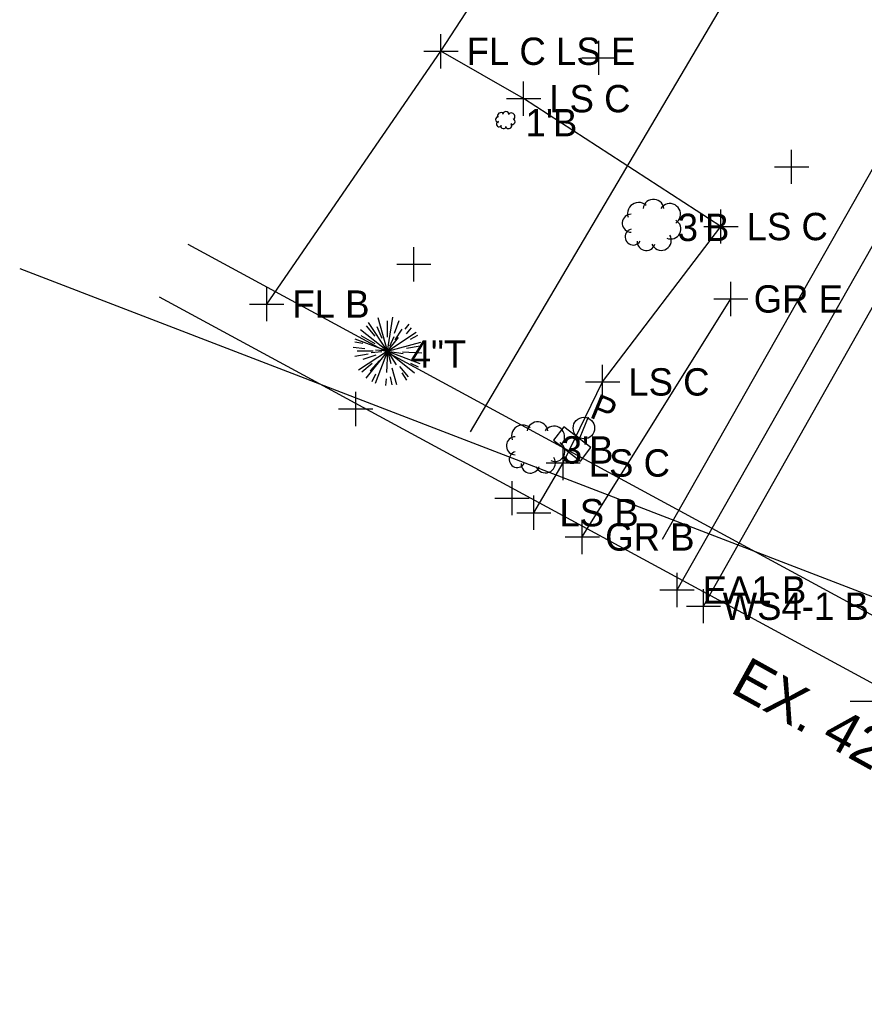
# Model space of a CAD drawing. Extents: x 1363693 to 1365209, y 422201 to 424153.
# Drawn here: x 1364014.3 to 1364063.7, y 422690.5 to 422748.3 of the extents above; entities that cross this region are included whole.
import ezdxf

# ---------------------------------------------------------------- set-up
doc = ezdxf.new("R2010")
doc.units = 0
for name, color, linetype in [('DR_X_Storm_Sewer', 7, 'Continuous'), ('DR_X_Text', 7, 'Continuous'), ('OWNERS', 7, 'Continuous'), ('PM_X_Channelizing_Line', 7, 'Continuous'), ('PM_X_Edge_Line', 7, 'Continuous'), ('RD_X_Fence', 7, 'Continuous'), ('RD_X_GR_Lt', 7, 'Continuous'), ('SV_X_Original_Ground', 7, 'Continuous'), ('SV_X_Random_Point', 7, 'Continuous'), ('SV_X_Shot_Marker', 7, 'Continuous'), ('UT_X_Electric_Cells', 7, 'Continuous'), ('UT_X_FO', 7, 'Continuous'), ('UT_X_Gas', 7, 'Continuous'), ('UT_X_Sanitary_Line', 7, 'Continuous'), ('UT_X_Unknown_Cells', 7, 'Continuous'), ('VG_X_Cells', 7, 'Continuous'), ('VG_X_Flower_Bed', 7, 'Continuous'), ('VG_X_Text', 7, 'Continuous')]:
    doc.layers.add(name, color=color, linetype=linetype)

msp = doc.modelspace()

# ---------------------------------------------------------------- linework, layer by layer
at = {"layer": 'DR_X_Storm_Sewer'}
for p, q in [((1364100.795, 422693.619), (1364024.115, 422735.165)), ((1364099.127, 422690.541), (1364022.447, 422732.088))]:
    msp.add_line(p, q, dxfattribs=at)
at = {"layer": 'OWNERS'}
msp.add_lwpolyline([(1364052.728, 422714.955), (1364065.039, 422736.632), (1364077.353, 422758.456), (1364089.632, 422780.271), (1364102.08, 422801.911)], dxfattribs=at)
at = {"layer": 'PM_X_Channelizing_Line'}
msp.add_line((1364054.279, 422714.005), (1364066.522, 422735.694), dxfattribs=at)
at = {"layer": 'PM_X_Edge_Line'}
msp.add_line((1364054.279, 422714.005), (1364066.522, 422735.694), dxfattribs=at)
at = {"layer": 'RD_X_Fence'}
for p, q in [((1364038.913, 422746.478), (1364041.3, 422750.164)), ((1364028.714, 422731.683), (1364038.913, 422746.478))]:
    msp.add_line(p, q, dxfattribs=at)
at = {"layer": 'RD_X_GR_Lt'}
msp.add_line((1364047.184, 422718.059), (1364055.878, 422731.985), dxfattribs=at)
msp.add_line((1364047.184, 422718.059), (1364055.878, 422731.985), dxfattribs=at)
at = {"layer": 'SV_X_Original_Ground'}
for p, q in [((1364048.15, 422745.095), (1364048.15, 422747.095)), ((1364047.15, 422746.095), (1364049.15, 422746.095)), ((1364059.437, 422738.718), (1364059.437, 422740.718)), ((1364058.437, 422739.718), (1364060.437, 422739.718)), ((1364037.321, 422733.015), (1364037.321, 422735.015)), ((1364036.321, 422734.015), (1364038.321, 422734.015)), ((1364033.924, 422724.548), (1364033.924, 422726.548)), ((1364032.924, 422725.548), (1364034.924, 422725.548)), ((1364043.074, 422719.329), (1364043.074, 422721.329)), ((1364042.074, 422720.329), (1364044.074, 422720.329)), ((1364054.279, 422713.005), (1364054.279, 422715.005)), ((1364053.279, 422714.005), (1364055.279, 422714.005)), ((1364062.861, 422708.444), (1364064.861, 422708.444))]:
    msp.add_line(p, q, dxfattribs=at)
at = {"layer": 'SV_X_Random_Point'}
for p, q in [((1364043.749, 422742.705), (1364043.749, 422744.705)), ((1364042.749, 422743.705), (1364044.749, 422743.705)), ((1364055.301, 422735.222), (1364055.301, 422737.222)), ((1364054.301, 422736.222), (1364056.301, 422736.222)), ((1364048.374, 422726.131), (1364048.374, 422728.131)), ((1364047.374, 422727.131), (1364049.374, 422727.131)), ((1364046.062, 422721.386), (1364046.062, 422723.386)), ((1364045.062, 422722.386), (1364047.062, 422722.386)), ((1364044.347, 422718.478), (1364044.347, 422720.478)), ((1364043.347, 422719.478), (1364045.347, 422719.478))]:
    msp.add_line(p, q, dxfattribs=at)
at = {"layer": 'SV_X_Shot_Marker'}
for p, q in [((1364038.913, 422745.478), (1364038.913, 422747.478)), ((1364037.913, 422746.478), (1364039.913, 422746.478)), ((1364028.714, 422730.683), (1364028.714, 422732.683)), ((1364055.878, 422730.985), (1364055.878, 422732.985)), ((1364054.878, 422731.985), (1364056.878, 422731.985)), ((1364027.714, 422731.683), (1364029.714, 422731.683)), ((1364047.184, 422717.059), (1364047.184, 422719.059)), ((1364046.184, 422718.059), (1364048.184, 422718.059)), ((1364052.728, 422713.955), (1364052.728, 422715.955)), ((1364051.728, 422714.955), (1364053.728, 422714.955))]:
    msp.add_line(p, q, dxfattribs=at)
at = {"layer": 'UT_X_Electric_Cells'}
msp.add_lwpolyline([(1364047.086, 422722.502), (1364047.692, 422723.297), (1364046.1, 422724.509), (1364045.495, 422723.713)], close=True, dxfattribs=at)
msp.add_lwpolyline([(1364047.086, 422722.502), (1364047.692, 422723.297), (1364046.1, 422724.509), (1364045.495, 422723.713)], close=True, dxfattribs=at)
at = {"layer": 'UT_X_FO'}
msp.add_lwpolyline([(1364198.41, 423083.145), (1364202.916, 423079.215), (1364206.614, 423072.625), (1364206.927, 423065.384), (1364205.607, 423052.889), (1364202.652, 423033.176), (1364193.585, 423006.537), (1364182.955, 422981.103), (1364130.325, 422876.058), (1364040.63, 422724.214)], dxfattribs=at)
at = {"layer": 'UT_X_Gas'}
msp.add_lwpolyline([(1364207.557, 423089.372), (1364211.518, 423072.856), (1364208.943, 423046.381), (1364201.649, 423012.485), (1364191.712, 422981.617), (1364181.14, 422953.292), (1364166.466, 422921.961), (1364127.708, 422851.525), (1364051.86, 422717.903)], dxfattribs=at)
at = {"layer": 'UT_X_Sanitary_Line'}
msp.add_lwpolyline([(1364014.261, 422733.758), (1364095.069, 422702.67), (1364258.083, 422991.019), (1364292.624, 423022.755)], dxfattribs=at)
at = {"layer": 'UT_X_Unknown_Cells'}
msp.add_line((1364046.744, 422723.134), (1364047.547, 422725.079), dxfattribs=at)
msp.add_circle((1364047.278, 422724.428), 0.63, dxfattribs=at)
at = {"layer": 'VG_X_Cells'}
for p, q in [((1364035.78, 422728.923), (1364035.245, 422730.873)), ((1364035.78, 422728.923), (1364036.088, 422730.922)), ((1364035.068, 422729.81), (1364034.558, 422730.421)), ((1364035.78, 422728.923), (1364034.669, 422730.613)), ((1364035.463, 422729.668), (1364035.171, 422730.356)), ((1364035.792, 422729.757), (1364035.784, 422730.704)), ((1364036.192, 422729.983), (1364036.466, 422730.73)), ((1364036.192, 422729.983), (1364036.466, 422730.73)), ((1364036.817, 422730.218), (1364037.044, 422730.502)), ((1364036.89, 422729.948), (1364037.192, 422730.301)), ((1364035.78, 422728.923), (1364034.201, 422730.187)), ((1364035.064, 422729.35), (1364034.239, 422729.817)), ((1364035.78, 422728.923), (1364037.47, 422730.034)), ((1364035.78, 422728.923), (1364036.422, 422729.725)), ((1364035.915, 422729.219), (1364036.165, 422729.79)), ((1364036.229, 422729.597), (1364036.644, 422730.219)), ((1364037.125, 422729.623), (1364037.555, 422729.861)), ((1364034.458, 422729.062), (1364033.769, 422729.135)), ((1364034.337, 422729.372), (1364033.881, 422729.456)), ((1364035.78, 422728.923), (1364033.888, 422729.637)), ((1364035.78, 422728.923), (1364037.73, 422729.458)), ((1364036.904, 422729.096), (1364037.688, 422729.232)), ((1364034.656, 422728.75), (1364033.872, 422728.614)), ((1364034.946, 422728.935), (1364033.999, 422728.927)), ((1364035.78, 422728.923), (1364034.09, 422727.812)), ((1364035.105, 422728.699), (1364034.331, 422728.441)), ((1364035.78, 422728.923), (1364034.516, 422727.344)), ((1364035.456, 422728.892), (1364034.837, 422728.823)), ((1364035.78, 422728.923), (1364035.066, 422727.031)), ((1364035.78, 422728.923), (1364035.074, 422728.997)), ((1364035.78, 422728.923), (1364035.722, 422727.68)), ((1364035.78, 422728.923), (1364035.975, 422728.21)), ((1364035.78, 422728.923), (1364036.297, 422728.137)), ((1364035.78, 422728.923), (1364037.359, 422727.659)), ((1364035.78, 422728.923), (1364037.672, 422728.209)), ((1364035.78, 422728.923), (1364036.694, 422728.784)), ((1364036.653, 422728.882), (1364037.8, 422728.829)), ((1364034.893, 422728.211), (1364034.282, 422727.701)), ((1364035.308, 422728.391), (1364034.765, 422727.781)), ((1364036.047, 422727.948), (1364036.315, 422726.973)), ((1364036.492, 422728.036), (1364037.002, 422727.425)), ((1364037.127, 422728.228), (1364037.57, 422728.014)), ((1364035.085, 422727.576), (1364034.871, 422727.133)), ((1364035.941, 422727.42), (1364036.045, 422726.968)), ((1364036.614, 422727.654), (1364036.891, 422727.233)), ((1364035.702, 422727.32), (1364035.658, 422726.922))]:
    msp.add_line(p, q, dxfattribs=at)
for points in [[(1364051.958, 422737.286), (1364051.931, 422737.4), (1364051.882, 422737.507), (1364051.814, 422737.602), (1364051.73, 422737.683), (1364051.631, 422737.746), (1364051.522, 422737.79), (1364051.407, 422737.812), (1364051.29, 422737.812), (1364051.175, 422737.79), (1364051.066, 422737.746), (1364050.968, 422737.683), (1364050.883, 422737.602), (1364050.815, 422737.507), (1364050.767, 422737.4), (1364050.739, 422737.286)], [(1364050.913, 422737.46), (1364050.815, 422737.534), (1364050.705, 422737.588), (1364050.587, 422737.62), (1364050.465, 422737.629), (1364050.343, 422737.615), (1364050.227, 422737.578), (1364050.119, 422737.52), (1364050.024, 422737.443), (1364049.945, 422737.349), (1364049.885, 422737.242), (1364049.847, 422737.126), (1364049.831, 422737.005), (1364049.838, 422736.882), (1364049.868, 422736.764)], [(1364052.655, 422736.416), (1364052.746, 422736.489), (1364052.821, 422736.578), (1364052.879, 422736.679), (1364052.917, 422736.79), (1364052.934, 422736.905), (1364052.929, 422737.022), (1364052.903, 422737.136), (1364052.856, 422737.242), (1364052.79, 422737.339), (1364052.707, 422737.421), (1364052.611, 422737.487), (1364052.504, 422737.534), (1364052.39, 422737.56), (1364052.274, 422737.565), (1364052.158, 422737.548), (1364052.048, 422737.51), (1364051.947, 422737.452), (1364051.858, 422737.377), (1364051.784, 422737.286)], [(1364050.043, 422736.938), (1364049.946, 422736.929), (1364049.854, 422736.903), (1364049.767, 422736.86), (1364049.691, 422736.802), (1364049.626, 422736.73), (1364049.575, 422736.648), (1364049.54, 422736.558), (1364049.522, 422736.464), (1364049.522, 422736.367), (1364049.54, 422736.273), (1364049.575, 422736.183), (1364049.626, 422736.101), (1364049.691, 422736.029), (1364049.767, 422735.971), (1364049.854, 422735.928), (1364049.946, 422735.902), (1364050.043, 422735.893)], [(1364052.132, 422735.545), (1364052.238, 422735.51), (1364052.348, 422735.495), (1364052.459, 422735.502), (1364052.567, 422735.529), (1364052.667, 422735.577), (1364052.757, 422735.642), (1364052.833, 422735.724), (1364052.892, 422735.818), (1364052.932, 422735.922), (1364052.952, 422736.031), (1364052.95, 422736.142), (1364052.928, 422736.251), (1364052.885, 422736.354), (1364052.824, 422736.447), (1364052.746, 422736.526), (1364052.655, 422736.59)], [(1364050.043, 422736.067), (1364049.956, 422736.035), (1364049.877, 422735.988), (1364049.809, 422735.925), (1364049.755, 422735.851), (1364049.716, 422735.767), (1364049.694, 422735.678), (1364049.69, 422735.585), (1364049.704, 422735.494), (1364049.736, 422735.408), (1364049.784, 422735.329), (1364049.846, 422735.261), (1364049.92, 422735.206), (1364050.004, 422735.167), (1364050.093, 422735.145), (1364050.185, 422735.141), (1364050.277, 422735.155), (1364050.363, 422735.186), (1364050.442, 422735.234), (1364050.51, 422735.296), (1364050.565, 422735.371)], [(1364051.262, 422735.196), (1364051.314, 422735.095), (1364051.385, 422735.006), (1364051.472, 422734.932), (1364051.571, 422734.877), (1364051.679, 422734.842), (1364051.793, 422734.828), (1364051.906, 422734.837), (1364052.016, 422734.867), (1364052.118, 422734.918), (1364052.208, 422734.987), (1364052.283, 422735.073), (1364052.34, 422735.172), (1364052.376, 422735.28), (1364052.392, 422735.392), (1364052.385, 422735.506), (1364052.356, 422735.616), (1364052.307, 422735.719)], [(1364050.391, 422735.371), (1364050.397, 422735.268), (1364050.422, 422735.168), (1364050.466, 422735.075), (1364050.527, 422734.993), (1364050.602, 422734.923), (1364050.69, 422734.869), (1364050.786, 422734.833), (1364050.888, 422734.816), (1364050.99, 422734.819), (1364051.091, 422734.842), (1364051.185, 422734.883), (1364051.269, 422734.941), (1364051.341, 422735.015), (1364051.397, 422735.101), (1364051.436, 422735.196)], [(1364044.131, 422724.44), (1364044.033, 422724.514), (1364043.923, 422724.568), (1364043.805, 422724.6), (1364043.683, 422724.609), (1364043.561, 422724.595), (1364043.445, 422724.558), (1364043.337, 422724.5), (1364043.242, 422724.423), (1364043.163, 422724.329), (1364043.103, 422724.222), (1364043.065, 422724.106), (1364043.049, 422723.985), (1364043.056, 422723.862), (1364043.086, 422723.744)], [(1364045.176, 422724.266), (1364045.149, 422724.38), (1364045.1, 422724.487), (1364045.032, 422724.582), (1364044.948, 422724.663), (1364044.849, 422724.726), (1364044.74, 422724.77), (1364044.625, 422724.792), (1364044.508, 422724.792), (1364044.393, 422724.77), (1364044.284, 422724.726), (1364044.186, 422724.663), (1364044.101, 422724.582), (1364044.033, 422724.487), (1364043.985, 422724.38), (1364043.957, 422724.266)], [(1364045.873, 422723.396), (1364045.964, 422723.469), (1364046.039, 422723.558), (1364046.097, 422723.659), (1364046.135, 422723.77), (1364046.152, 422723.885), (1364046.147, 422724.002), (1364046.121, 422724.116), (1364046.074, 422724.222), (1364046.008, 422724.319), (1364045.925, 422724.401), (1364045.829, 422724.467), (1364045.722, 422724.514), (1364045.608, 422724.54), (1364045.492, 422724.545), (1364045.376, 422724.528), (1364045.266, 422724.49), (1364045.165, 422724.432), (1364045.076, 422724.357), (1364045.002, 422724.266)], [(1364043.261, 422723.918), (1364043.164, 422723.909), (1364043.072, 422723.883), (1364042.985, 422723.84), (1364042.909, 422723.782), (1364042.844, 422723.71), (1364042.793, 422723.628), (1364042.758, 422723.538), (1364042.74, 422723.444), (1364042.74, 422723.347), (1364042.758, 422723.253), (1364042.793, 422723.163), (1364042.844, 422723.081), (1364042.909, 422723.009), (1364042.985, 422722.951), (1364043.072, 422722.908), (1364043.164, 422722.882), (1364043.261, 422722.873)], [(1364045.35, 422722.525), (1364045.456, 422722.49), (1364045.566, 422722.475), (1364045.677, 422722.482), (1364045.785, 422722.509), (1364045.885, 422722.557), (1364045.975, 422722.622), (1364046.051, 422722.704), (1364046.11, 422722.798), (1364046.15, 422722.902), (1364046.17, 422723.011), (1364046.168, 422723.122), (1364046.146, 422723.231), (1364046.103, 422723.334), (1364046.042, 422723.427), (1364045.964, 422723.506), (1364045.873, 422723.57)], [(1364043.261, 422723.047), (1364043.174, 422723.015), (1364043.095, 422722.968), (1364043.027, 422722.905), (1364042.973, 422722.831), (1364042.934, 422722.747), (1364042.912, 422722.658), (1364042.908, 422722.565), (1364042.922, 422722.474), (1364042.954, 422722.388), (1364043.002, 422722.309), (1364043.064, 422722.241), (1364043.138, 422722.186), (1364043.222, 422722.147), (1364043.311, 422722.125), (1364043.403, 422722.121), (1364043.495, 422722.135), (1364043.581, 422722.166), (1364043.66, 422722.214), (1364043.728, 422722.276), (1364043.783, 422722.351)], [(1364043.609, 422722.351), (1364043.615, 422722.248), (1364043.64, 422722.148), (1364043.684, 422722.055), (1364043.745, 422721.973), (1364043.82, 422721.903), (1364043.908, 422721.849), (1364044.004, 422721.813), (1364044.106, 422721.796), (1364044.208, 422721.799), (1364044.309, 422721.822), (1364044.403, 422721.863), (1364044.487, 422721.921), (1364044.559, 422721.995), (1364044.615, 422722.081), (1364044.654, 422722.176)], [(1364044.48, 422722.176), (1364044.532, 422722.075), (1364044.603, 422721.986), (1364044.69, 422721.912), (1364044.789, 422721.857), (1364044.897, 422721.822), (1364045.011, 422721.808), (1364045.124, 422721.817), (1364045.234, 422721.847), (1364045.336, 422721.898), (1364045.426, 422721.967), (1364045.501, 422722.053), (1364045.558, 422722.152), (1364045.594, 422722.26), (1364045.61, 422722.372), (1364045.603, 422722.486), (1364045.574, 422722.596), (1364045.525, 422722.699)]]:
    msp.add_lwpolyline(points, dxfattribs=at)
for centre, radius, start, end in [((1364042.714, 422742.744), 0.205, 8.1301, 171.8699), ((1364042.279, 422742.483), 0.174, 90, 270), ((1364042.424, 422742.671), 0.216, 47.72631, 199.65382), ((1364043.034, 422742.657), 0.209, 303.69007, 146.30993), ((1364043.054, 422742.371), 0.195, 246.16126, 60.70864), ((1364042.318, 422742.214), 0.157, 104.48976, 329.25003), ((1364042.573, 422742.127), 0.178, 177.66269, 343.41266), ((1364042.867, 422742.149), 0.195, 201.80141, 31.32869)]:
    msp.add_arc(centre, radius, start, end, dxfattribs=at)
at = {"layer": 'VG_X_Flower_Bed'}
for p, q in [((1364043.749, 422743.705), (1364038.913, 422746.478)), ((1364055.301, 422736.222), (1364043.749, 422743.705)), ((1364048.374, 422727.131), (1364055.301, 422736.222)), ((1364046.062, 422722.386), (1364048.374, 422727.131)), ((1364044.347, 422719.478), (1364046.062, 422722.386))]:
    msp.add_line(p, q, dxfattribs=at)

# ---------------------------------------------------------------- texts
at = {"layer": 'DR_X_Text'}
msp.add_text('EX. 42" STM.', height=2.4, rotation=330.99667, dxfattribs=at).set_placement((1364055.765, 422709.014))
at = {"layer": 'SV_X_Original_Ground'}
msp.add_text('WS4-1 B', height=1.6, dxfattribs=at).set_placement((1364055.398, 422713.205))
at = {"layer": 'SV_X_Random_Point'}
for s, p in [('LS C', (1364045.249, 422742.905)), ('LS C', (1364056.801, 422735.422)), ('LS C', (1364049.874, 422726.331)), ('LS C', (1364047.562, 422721.586)), ('LS B', (1364045.847, 422718.678))]:
    msp.add_text(s, height=1.6, dxfattribs=at).set_placement(p)
at = {"layer": 'SV_X_Shot_Marker'}
for s, p in [('FL C LS E', (1364040.413, 422745.678)), ('GR E', (1364057.215, 422731.185)), ('FL B', (1364030.214, 422730.883)), ('GR B', (1364048.521, 422717.259)), ('EA1 B', (1364054.228, 422714.155))]:
    msp.add_text(s, height=1.6, dxfattribs=at).set_placement(p)
at = {"layer": 'UT_X_Unknown_Cells'}
msp.add_text('P', height=1.503, rotation=337.58271, dxfattribs=at).set_placement((1364047.547, 422725.079))
at = {"layer": 'VG_X_Text'}
for s, p in [("1'B", (1364043.867, 422741.5)), ("3'B", (1364052.766, 422735.372)), ('4"T', (1364037.137, 422727.971)), ("3'B", (1364045.984, 422722.352))]:
    msp.add_text(s, height=1.6, dxfattribs=at).set_placement(p)

doc.saveas('drawing.dxf')
